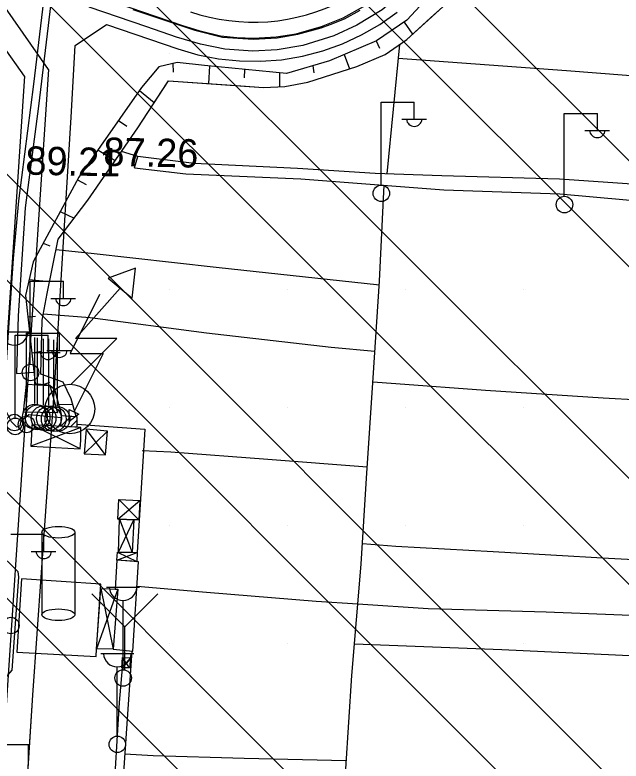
# Model space of a CAD drawing. Extents: x 417995 to 421451, y 4454518 to 4458015.
# Drawn here: x 420306.6 to 420435, y 4456095.4 to 4456253.5 of the extents above; entities that cross this region are included whole.
import ezdxf

# ---------------------------------------------------------------- set-up
doc = ezdxf.new("R2010")
doc.units = 0
for name, color, linetype in [('ADAKENARI', 7, 'Continuous'), ('B_Betonzemin', 7, 'Continuous'), ('B_Pompa_Binasi', 7, 'Continuous'), ('B_Sundurma', 7, 'Continuous'), ('B_Ticari', 7, 'Continuous'), ('B_Trafo', 7, 'Continuous'), ('KALDIRIM_FAT', 7, 'Continuous'), ('PL_KAMU_HİZMET_ALANI', 7, 'Continuous'), ('S_Bayrak_Diregi', 7, 'Continuous'), ('S_Cad_Sok_Lambasi', 7, 'Continuous'), ('S_Elektrik_Diregi', 7, 'Continuous'), ('S_Pompa_Istasyonu', 7, 'Continuous'), ('S_Serare', 7, 'Continuous'), ('S_Trafo_acik_tip', 7, 'Continuous'), ('S_Yangin_Vanasi', 7, 'Continuous'), ('Sev_Sevalti', 7, 'Continuous'), ('Sev_Sevustu', 7, 'Continuous'), ('Sev_Tarama', 7, 'Continuous'), ('Sinir_Ist_Duvari', 7, 'Continuous'), ('Sinir_itirazli_Mulkiyet', 7, 'Continuous'), ('Sinir_Parmaklik_bir_taraf', 7, 'Continuous'), ('Sinir_Tel_bir_taraf', 7, 'Continuous'), ('SN_TR_SIVILASMA', 7, 'Continuous'), ('TRFAT_KHA', 7, 'Continuous'), ('Y_Kot_Noktasi', 7, 'Continuous'), ('Y_Yol_Kotu', 7, 'Continuous'), ('Yol_Kaldirim_kenari_bordurtasi', 7, 'Continuous'), ('Yol_Sose', 7, 'Continuous'), ('Yol_Toprak_Duz', 7, 'Continuous'), ('Yol_Toprak_Kesik', 7, 'Continuous')]:
    doc.layers.add(name, color=color, linetype=linetype)

msp = doc.modelspace()

# ---------------------------------------------------------------- linework, layer by layer
at = {"layer": 'ADAKENARI'}
for p, q in [((420383.86, 4456251.47), (420387.5, 4456254.04)), ((420319.35, 4456247.01), (420325.97, 4456251.46)), ((420325.97, 4456251.46), (420341.05, 4456246.3)), ((420380, 4456249.24), (420383.86, 4456251.47)), ((420375.96, 4456247.36), (420380, 4456249.24)), ((420318.49, 4456231.83), (420319.35, 4456247.01)), ((420341.05, 4456246.3), (420345.33, 4456245.05)), ((420371.76, 4456245.85), (420375.96, 4456247.36)), ((420345.33, 4456245.05), (420349.71, 4456244.19)), ((420363.05, 4456243.99), (420367.45, 4456244.72)), ((420367.45, 4456244.72), (420371.76, 4456245.85)), ((420349.71, 4456244.19), (420354.14, 4456243.72)), ((420354.14, 4456243.72), (420358.6, 4456243.66)), ((420358.6, 4456243.66), (420363.05, 4456243.99)), ((420314.92, 4456174.34), (420318.49, 4456231.83)), ((420310.32, 4456109.34), (420314.92, 4456174.34)), ((420304.91, 4456025.25), (420310.32, 4456109.34))]:
    msp.add_line(p, q, dxfattribs=at)
at = {"layer": 'B_Betonzemin'}
msp.add_lwpolyline([(420309.02, 4456175.25), (420313.92, 4456174.97), (420315.56, 4456169.2), (420308.36, 4456169.31), (420309.02, 4456175.25)], dxfattribs=at)
at = {"layer": 'B_Pompa_Binasi'}
msp.add_lwpolyline([(420307.97, 4456133.99), (420306.99, 4456118.44), (420323.74, 4456117.57), (420323.74, 4456117.82), (420324.78, 4456132.88)], close=True, dxfattribs=at)
at = {"layer": 'B_Sundurma'}
for p, q in [((420320.55, 4456166.07), (420309.9, 4456162.14)), ((420320.39, 4456161.53), (420310.17, 4456166.66)), ((420325.71, 4456160.24), (420321.62, 4456165.69)), ((420326.16, 4456165.25), (420321.19, 4456160.5)), ((420328.35, 4456146.65), (420332.99, 4456150.62)), ((420328.56, 4456150.79), (420332.8, 4456146.52)), ((420328.51, 4456139.62), (420331.71, 4456146.52)), ((420328.74, 4456146.67), (420331.39, 4456139.6)), ((420328.15, 4456137.97), (420332.47, 4456139.59)), ((420328.26, 4456139.62), (420332.36, 4456137.66)), ((420328.35, 4456131.8), (420323.84, 4456119.16)), ((420324.72, 4456131.95), (420327.37, 4456119.06)), ((420331.01, 4456117.28), (420329.23, 4456115.12)), ((420330.83, 4456115.16), (420329.36, 4456117.36))]:
    msp.add_line(p, q, dxfattribs=at)
for points in [[(420320.39, 4456161.53), (420320.48, 4456163.41), (420320.55, 4456166.07), (420310.17, 4456166.66), (420310.03, 4456164.58), (420309.9, 4456162.14)], [(420325.71, 4456160.24), (420326.16, 4456165.25), (420321.62, 4456165.69), (420321.19, 4456160.5)], [(420328.74, 4456146.67), (420328.35, 4456146.65), (420328.56, 4456150.79), (420332.99, 4456150.62), (420332.8, 4456146.52), (420331.71, 4456146.52)], [(420328.51, 4456139.62), (420328.74, 4456146.67), (420331.71, 4456146.52), (420331.39, 4456139.6)], [(420328.15, 4456137.97), (420328.26, 4456139.62), (420332.47, 4456139.59), (420332.36, 4456137.66)], [(420324.72, 4456131.95), (420328.35, 4456131.8), (420327.37, 4456119.06), (420323.84, 4456119.16)], [(420331.01, 4456117.28), (420330.83, 4456115.16), (420329.23, 4456115.12), (420329.36, 4456117.36)]]:
    msp.add_lwpolyline(points, close=True, dxfattribs=at)
at = {"layer": 'B_Ticari'}
msp.add_lwpolyline([(420327.37, 4456119.06), (420331.55, 4456118.69), (420332.76, 4456137.63), (420328.15, 4456137.97), (420327.77, 4456131.83), (420328.35, 4456131.8)], close=True, dxfattribs=at)
at = {"layer": 'B_Trafo'}
for p, q in [((420316.31, 4456166.31), (420318.45, 4456168.45)), ((420316.43, 4456168.55), (420316.45, 4456168.57)), ((420318.32, 4456166.2), (420319.68, 4456167.56))]:
    msp.add_line(p, q, dxfattribs=at)
msp.add_lwpolyline([(420316.31, 4456166.31), (420316.43, 4456168.57), (420319.7, 4456168.38), (420319.64, 4456166.12)], close=True, dxfattribs=at)
at = {"layer": 'KALDIRIM_FAT'}
for p, q in [((420313.68, 4456241.91), (420304.53, 4456254.95)), ((420308.57, 4456240.48), (420304, 4456247)), ((420313.68, 4456241.91), (420304.22, 4456099.78)), ((420308.57, 4456240.48), (420299.23, 4456100.11))]:
    msp.add_line(p, q, dxfattribs=at)
msp.add_arc((420357.1, 4456293.23), 41.3, 251.1259, 343.6277, dxfattribs=at)
at = {"layer": 'PL_KAMU_HİZMET_ALANI'}
msp.add_lwpolyline([(420304.91, 4456025.25), (420310.32, 4456109.34), (420314.92, 4456174.34), (420318.49, 4456231.83), (420319.35, 4456247.01), (420325.97, 4456251.46), (420341.05, 4456246.3), (420345.33, 4456245.05), (420349.71, 4456244.19), (420354.14, 4456243.72), (420358.6, 4456243.66), (420363.05, 4456243.99), (420367.45, 4456244.72), (420371.76, 4456245.85), (420375.96, 4456247.36), (420380, 4456249.24), (420383.86, 4456251.47), (420387.5, 4456254.04)], dxfattribs=at)
at = {"layer": 'S_Bayrak_Diregi'}
for p, q in [((420310.77, 4456171.16), (420310.77, 4456185.16)), ((420311.34, 4456171.04), (420311.34, 4456185.04)), ((420312.61, 4456170.86), (420312.61, 4456184.86)), ((420313.75, 4456170.82), (420313.75, 4456184.82)), ((420314.77, 4456170.67), (420314.77, 4456184.67)), ((420315.56, 4456170.68), (420315.56, 4456184.68))]:
    msp.add_line(p, q, dxfattribs=at)
for centre in [(420310.78, 4456168.34), (420311.35, 4456168.22), (420312.62, 4456168.04), (420313.76, 4456168), (420314.78, 4456167.85), (420315.57, 4456167.86)]:
    msp.add_circle(centre, 2.63, dxfattribs=at)
at = {"layer": 'S_Cad_Sok_Lambasi'}
for p, q in [((420302.93, 4456186.36), (420309.93, 4456186.36)), ((420325.97, 4456132.24), (420332.97, 4456132.24)), ((420329.47, 4456114.74), (420329.47, 4456129.42)), ((420324.74, 4456118.17), (420331.74, 4456118.17)), ((420328.24, 4456100.67), (420328.24, 4456115.34))]:
    msp.add_line(p, q, dxfattribs=at)
for centre in [(420306.43, 4456167.11), (420329.47, 4456112.99), (420328.24, 4456098.92)]:
    msp.add_circle(centre, 1.75, dxfattribs=at)
for centre in [(420306.43, 4456186.46), (420329.47, 4456132.34), (420328.24, 4456118.27)]:
    msp.add_arc(centre, 2.93, 183.298, 356.9072, dxfattribs=at)
at = {"layer": 'S_Elektrik_Diregi'}
for p, q in [((420384.14, 4456217.51), (420384.14, 4456235.01)), ((420384.14, 4456235.01), (420391.14, 4456235.01)), ((420391.14, 4456231.51), (420391.14, 4456235.01)), ((420422.93, 4456215.12), (420422.93, 4456232.62)), ((420422.93, 4456232.62), (420429.93, 4456232.62)), ((420429.93, 4456229.12), (420429.93, 4456232.62)), ((420388.48, 4456231.37), (420393.73, 4456231.37)), ((420427.27, 4456228.98), (420432.52, 4456228.98)), ((420309.81, 4456179.54), (420309.81, 4456197.04)), ((420309.81, 4456197.04), (420316.81, 4456197.04)), ((420316.81, 4456193.54), (420316.81, 4456197.04)), ((420314.15, 4456193.4), (420319.4, 4456193.4)), ((420308.98, 4456168.54), (420308.98, 4456186.04)), ((420308.98, 4456186.04), (420315.98, 4456186.04)), ((420315.98, 4456182.54), (420315.98, 4456186.04)), ((420306.58, 4456168.12), (420306.58, 4456185.62)), ((420306.58, 4456185.62), (420313.58, 4456185.62)), ((420313.58, 4456182.12), (420313.58, 4456185.62)), ((420310.92, 4456181.98), (420316.17, 4456181.98)), ((420313.32, 4456182.4), (420318.57, 4456182.4)), ((420305.66, 4456143.44), (420312.66, 4456143.44)), ((420312.66, 4456139.94), (420312.66, 4456143.44)), ((420310, 4456139.8), (420315.25, 4456139.8)), ((420302.45, 4456098.89), (420309.45, 4456098.89)), ((420309.45, 4456095.39), (420309.45, 4456098.89))]:
    msp.add_line(p, q, dxfattribs=at)
for centre in [(420384.18, 4456215.67), (420422.96, 4456213.29), (420309.84, 4456177.7), (420306.62, 4456166.29), (420309.02, 4456166.71), (420305.7, 4456124.1)]:
    msp.add_circle(centre, 1.75, dxfattribs=at)
for centre in [(420391.15, 4456231.52), (420429.93, 4456229.14), (420316.81, 4456193.55), (420313.58, 4456182.13), (420315.98, 4456182.56), (420312.66, 4456139.95)]:
    msp.add_arc(centre, 1.66, 184.8384, 355.1464, dxfattribs=at)
at = {"layer": 'S_Pompa_Istasyonu'}
for p, q in [((420312.25, 4456143.87), (420312.25, 4456126.37)), ((420319.25, 4456143.94), (420319.25, 4456126.44))]:
    msp.add_line(p, q, dxfattribs=at)
for centre in [(420315.77, 4456143.87), (420315.75, 4456126.4)]:
    msp.add_ellipse(centre, major_axis=(3.5, 0), ratio=0.35, dxfattribs=at)
at = {"layer": 'S_Serare'}
msp.add_lwpolyline([(420324.5, 4456194.26), (420318.23, 4456181.73), (420325.23, 4456181.73), (420319.04, 4456169.3)], dxfattribs=at)
msp.add_lwpolyline([(420318.02, 4456169.9), (420320.09, 4456168.88), (420318.02, 4456167.34), (420318.02, 4456168.88)], close=True, dxfattribs=at)
at = {"layer": 'S_Trafo_acik_tip'}
msp.add_lwpolyline([(420331.37, 4456193.44), (420332.11, 4456199.84), (420326.33, 4456197.71)], close=True, dxfattribs=at)
msp.add_lwpolyline([(420318.46, 4456175.24), (420328.12, 4456184.9), (420319.4, 4456184.9), (420328.85, 4456195.57)], dxfattribs=at)
msp.add_circle((420318.2, 4456169.98), 5.25, dxfattribs=at)
at = {"layer": 'S_Yangin_Vanasi'}
for p, q in [((420329.82, 4456123.82), (420322.82, 4456130.82)), ((420329.82, 4456123.82), (420336.86, 4456130.82)), ((420329.82, 4456114.76), (420329.82, 4456123.82))]:
    msp.add_line(p, q, dxfattribs=at)
at = {"layer": 'Sev_Sevalti'}
msp.add_lwpolyline([(420316.43, 4456168.57), (420319.51, 4456168.39), (420318.5, 4456172.14), (420316.77, 4456175.64), (420312.05, 4456177.33), (420312.29, 4456188.79), (420313.4, 4456194.42), (420315.7, 4456205.94), (420321.99, 4456214.23), (420330.53, 4456226.56), (420332.61, 4456229.56), (420338.79, 4456239.08), (420339.08, 4456239.53), (420353.51, 4456238.52), (420359.23, 4456238.12), (420363.74, 4456238.34), (420368.63, 4456239.21), (420378.97, 4456242.56), (420384.96, 4456245.06), (420389.56, 4456248.26), (420394.62, 4456252.83), (420397.21, 4456255.17)], dxfattribs=at)
at = {"layer": 'Sev_Sevustu'}
msp.add_lwpolyline([(420406.59, 4456282.13), (420403.61, 4456273.16), (420399.47, 4456264.28), (420395.23, 4456258.49), (420389.57, 4456252.33), (420383.18, 4456248.02), (420373.21, 4456243.74), (420364.08, 4456241.07), (420346.72, 4456242.74), (420340.91, 4456243.39), (420337.06, 4456242.49), (420333.39, 4456238.09), (420320.09, 4456219.09), (420310.4, 4456201.13), (420308.79, 4456194.06), (420310.82, 4456175.41), (420313.98, 4456175.01), (420314.96, 4456174.17), (420316.43, 4456168.57)], dxfattribs=at)
at = {"layer": 'Sev_Tarama'}
for p, q in [((420388.99, 4456251.94), (420390.79, 4456249.37)), ((420383.09, 4456247.99), (420383.8, 4456246.43)), ((420376.33, 4456245.08), (420377.44, 4456242.06)), ((420340.03, 4456243.18), (420340.1, 4456241.32)), ((420347.74, 4456242.64), (420347.56, 4456238.94)), ((420355.19, 4456241.92), (420355.12, 4456240.17)), ((420369.67, 4456242.7), (420369.88, 4456241.19)), ((420362.63, 4456241.21), (420362.59, 4456238.28)), ((420332.96, 4456237.49), (420336.08, 4456234.9)), ((420328.49, 4456231.09), (420330.27, 4456229.93)), ((420324.14, 4456224.88), (420327.81, 4456222.64)), ((420319.78, 4456218.52), (420321.68, 4456217.52)), ((420316.17, 4456211.83), (420319.1, 4456210.43)), ((420312.53, 4456205.09), (420313.92, 4456204.52)), ((420309.55, 4456197.4), (420313.91, 4456196.97)), ((420309.29, 4456189.49), (420310.89, 4456189.64)), ((420310.12, 4456181.86), (420312.15, 4456182.2)), ((420312.59, 4456175.18), (420313.96, 4456175.67)), ((420315.8, 4456170.96), (420318.8, 4456171.01))]:
    msp.add_line(p, q, dxfattribs=at)
at = {"layer": 'Sinir_Ist_Duvari'}
for points in [[(420431.37, 4456318.31), (420426.81, 4456315.28), (420421.73, 4456311.17), (420415.69, 4456304.91), (420412.28, 4456300.85), (420409.01, 4456295.48), (420405.31, 4456288.14), (420401.82, 4456278.07), (420398.62, 4456270.7), (420394.3, 4456264.18), (420389.3, 4456258.78), (420384.38, 4456254.58), (420378.97, 4456251.29), (420374.12, 4456249.01), (420367.52, 4456246.99), (420362.13, 4456246.07), (420356.96, 4456245.83), (420350.99, 4456246.25), (420345.85, 4456247.27), (420340.76, 4456248.76), (420334.49, 4456250.94), (420322.28, 4456255.09)], [(420319.66, 4456166.75), (420334.04, 4456165.72), (420332.47, 4456139.59)], [(420331.32, 4456118.71), (420329.18, 4456087.82)]]:
    msp.add_lwpolyline(points, dxfattribs=at)
at = {"layer": 'Sinir_itirazli_Mulkiyet'}
for points in [[(420388.02, 4456247.19), (420385.31, 4456219.78)], [(420387.74, 4456244.3), (420423.41, 4456241.68), (420455.19, 4456239.22)], [(420331.91, 4456221.1), (420332.56, 4456223.46), (420329.11, 4456224.51)], [(420328.77, 4456081.83), (420335.61, 4456079.43), (420356.13, 4456077.89), (420375.01, 4456077.45), (420376.63, 4456093.72), (420377.94, 4456113.5), (420379.92, 4456137.08), (420381.02, 4456155.36), (420382.43, 4456176.57), (420383.81, 4456197.09), (420384.53, 4456213.08), (420384.8, 4456217.38)], [(420383.75, 4456196.19), (420349.19, 4456199.97), (420322.7, 4456202.92), (420315.25, 4456203.7)], [(420312.56, 4456190.17), (420322.46, 4456189.4), (420347.17, 4456186.14), (420373.56, 4456183.07), (420382.81, 4456182.26)], [(420382.37, 4456175.72), (420387.21, 4456175.38), (420406.22, 4456174), (420431.18, 4456172.32), (420446.54, 4456171.52), (420450.53, 4456171.46)], [(420381.18, 4456157.66), (420360.1, 4456159.3), (420339.57, 4456160.81), (420333.52, 4456161.1)], [(420448.48, 4456137.48), (420432.31, 4456138.31), (420407.84, 4456139.75), (420387.25, 4456140.87), (420380.18, 4456141.38)], [(420332.42, 4456132.44), (420347.16, 4456131.14), (420370.38, 4456129.24), (420379.22, 4456128.72)], [(420379.22, 4456128.72), (420394.11, 4456127.71), (420419.06, 4456126.98), (420447.78, 4456125.87)], [(420447.3, 4456117.18), (420409.73, 4456118.94), (420378.5, 4456120.18)], [(420376.75, 4456095.45), (420355.11, 4456095.9), (420335.85, 4456096.51), (420329.81, 4456096.83)]]:
    msp.add_lwpolyline(points, dxfattribs=at)
at = {"layer": 'Sinir_Parmaklik_bir_taraf'}
msp.add_lwpolyline([(420331.5, 4456254.61), (420344.66, 4456250.24), (420350.51, 4456248.78), (420357.05, 4456248.36), (420362.07, 4456248.64), (420366.51, 4456249.37), (420371.44, 4456250.71), (420373.36, 4456251.42), (420376.38, 4456252.64), (420379.72, 4456254.5)], dxfattribs=at)
at = {"layer": 'Sinir_Tel_bir_taraf'}
for points in [[(420321.99, 4456214.23), (420332.61, 4456229.56), (420339.08, 4456239.53), (420359.23, 4456238.12), (420363.74, 4456238.34), (420368.63, 4456239.21), (420378.97, 4456242.56), (420384.96, 4456245.06), (420389.56, 4456248.26), (420397.21, 4456255.17), (420402.49, 4456261.58), (420406.35, 4456268.05), (420410.29, 4456279.37)], [(420319.51, 4456168.39), (420318.5, 4456172.14), (420316.77, 4456175.64), (420312.05, 4456177.33), (420312.29, 4456188.79), (420313.4, 4456194.42), (420315.7, 4456205.94), (420321.99, 4456214.23)], [(420307.91, 4456167.47), (420309.49, 4456168.8), (420316.41, 4456168.2)]]:
    msp.add_lwpolyline(points, dxfattribs=at)
at = {"layer": 'SN_TR_SIVILASMA'}
for p, q in [((421270.47, 4455388.74), (420206.08, 4456453.13)), ((421270.24, 4455366.53), (420198.6, 4456438.16)), ((421269.77, 4455322.09), (420183.63, 4456408.23)), ((421269.54, 4455299.87), (420176.15, 4456393.26)), ((421269.08, 4455255.43), (420161.18, 4456363.33)), ((421268.85, 4455233.21), (420151.38, 4456350.68)), ((421268.38, 4455188.77), (420123.47, 4456333.68)), ((421268.15, 4455166.56), (420116.87, 4456317.84))]:
    msp.add_line(p, q, dxfattribs=at)
at = {"layer": 'TRFAT_KHA'}
for p, q in [((420339.37, 4456245.38), (420339.37, 4456245.38)), ((420389.37, 4456245.38), (420389.37, 4456245.38)), ((420414.37, 4456245.38), (420414.37, 4456245.38)), ((420339.37, 4456220.38), (420339.37, 4456220.38)), ((420364.37, 4456220.38), (420364.37, 4456220.38)), ((420389.37, 4456220.38), (420389.37, 4456220.38)), ((420414.37, 4456220.38), (420414.37, 4456220.38)), ((420339.37, 4456195.38), (420339.37, 4456195.38)), ((420364.37, 4456195.38), (420364.37, 4456195.38)), ((420389.37, 4456195.38), (420389.37, 4456195.38)), ((420414.37, 4456195.38), (420414.37, 4456195.38)), ((420339.37, 4456170.38), (420339.37, 4456170.38)), ((420364.37, 4456170.38), (420364.37, 4456170.38)), ((420389.37, 4456170.38), (420389.37, 4456170.38)), ((420414.37, 4456170.38), (420414.37, 4456170.38)), ((420314.37, 4456145.38), (420314.37, 4456145.38)), ((420339.37, 4456145.38), (420339.37, 4456145.38)), ((420364.37, 4456145.38), (420364.37, 4456145.38)), ((420389.37, 4456145.38), (420389.37, 4456145.38)), ((420414.37, 4456145.38), (420414.37, 4456145.38)), ((420314.37, 4456120.38), (420314.37, 4456120.38)), ((420339.37, 4456120.38), (420339.37, 4456120.38)), ((420364.37, 4456120.38), (420364.37, 4456120.38)), ((420389.37, 4456120.38), (420389.37, 4456120.38)), ((420414.37, 4456120.38), (420414.37, 4456120.38))]:
    msp.add_line(p, q, dxfattribs=at)
at = {"layer": 'Yol_Kaldirim_kenari_bordurtasi'}
for points in [[(420314.35, 4456257.8), (420311.53, 4456234.13), (420308.74, 4456212.6), (420307.24, 4456189.69), (420306.9, 4456177.52), (420310.57, 4456177.77)], [(420329.3, 4456115.12), (420328.66, 4456107.8), (420328.12, 4456099.64), (420327.45, 4456087.82)]]:
    msp.add_lwpolyline(points, dxfattribs=at)
at = {"layer": 'Yol_Sose'}
for points in [[(420297.36, 4456266.59), (420325.08, 4456257.1), (420342.04, 4456251.26), (420345.48, 4456250.2), (420350.11, 4456249.08), (420353.56, 4456248.66), (420357.11, 4456248.55), (420361.86, 4456248.85), (420366.16, 4456249.49), (420371.5, 4456251), (420376.08, 4456252.85), (420380.36, 4456255.24), (420384.85, 4456258.42), (420389.04, 4456262.17), (420392.83, 4456266.74), (420395.94, 4456271.4), (420398.54, 4456276.65), (420401.26, 4456284.86), (420402.62, 4456288.63), (420404.74, 4456293.16), (420407.16, 4456297.7), (420410.53, 4456302.82)], [(420312.85, 4456258.31), (420310.51, 4456238.81), (420307.28, 4456214.1), (420306.16, 4456201.87), (420304.49, 4456176.73), (420304.25, 4456170.32), (420305.77, 4456167.35), (420306.89, 4456166.2), (420307.65, 4456166.38), (420307.91, 4456167.47)], [(420301.41, 4456139.8), (420301.54, 4456140.26), (420302.06, 4456140.22), (420302.68, 4456139.91), (420307.14, 4456135.58), (420307.34, 4456134.38), (420305.9, 4456114.67), (420303.16, 4456111.52), (420300.55, 4456110.31), (420300.12, 4456110.75), (420300.39, 4456122.69)]]:
    msp.add_lwpolyline(points, dxfattribs=at)
at = {"layer": 'Yol_Toprak_Duz'}
msp.add_lwpolyline([(420331.91, 4456221.1), (420342.73, 4456219.78), (420367.14, 4456218.74), (420397.42, 4456216.41), (420422.01, 4456215.55), (420451, 4456212.96), (420452.73, 4456212.21)], dxfattribs=at)
at = {"layer": 'Yol_Toprak_Kesik'}
for points in [[(420456.6, 4456267.16), (420456.17, 4456251.23), (420454.19, 4456226.85), (420452.55, 4456217.87), (420443.45, 4456217.2), (420421.89, 4456218.68)], [(420382.9, 4456219.85), (420366.4, 4456220.96), (420344.52, 4456221.97), (420332.56, 4456223.46)], [(420421.89, 4456218.68), (420396.96, 4456219.4), (420382.9, 4456219.85)]]:
    msp.add_lwpolyline(points, dxfattribs=at)

# ---------------------------------------------------------------- texts
at = {"layer": 'Y_Kot_Noktasi'}
msp.add_text('89.21', height=6, rotation=358.8289, dxfattribs=at).set_placement((420308.74, 4456219.65))
at = {"layer": 'Y_Yol_Kotu'}
msp.add_text('87.26', height=6, rotation=358.8289, dxfattribs=at).set_placement((420325.27, 4456221.52))

doc.saveas('drawing.dxf')
